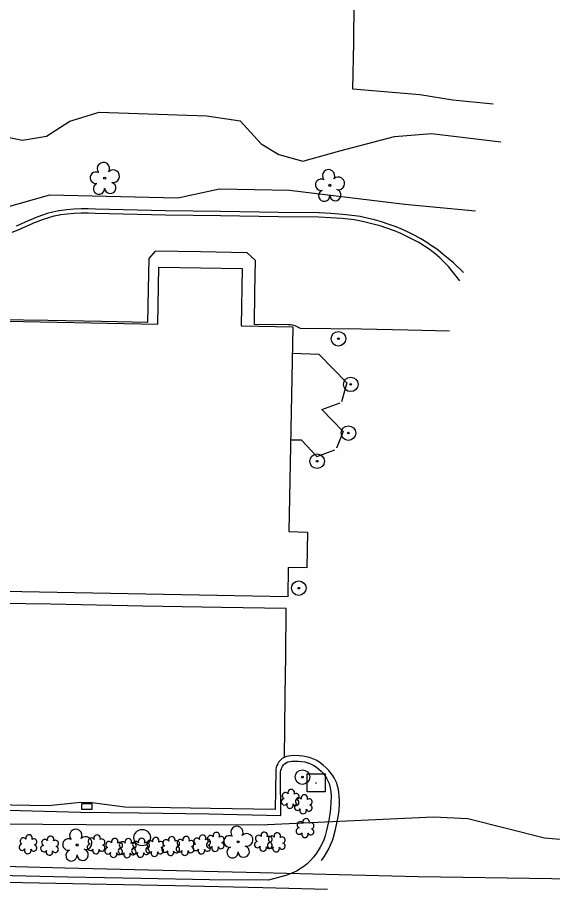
# Model space of a CAD drawing. Extents: x 1614427 to 1617186, y 896524 to 905462.
# Drawn here: x 1616353.4 to 1616513.8, y 899375 to 899636.5 of the extents above; entities that cross this region are included whole.
import ezdxf

# ---------------------------------------------------------------- set-up
doc = ezdxf.new("R2010")
doc.units = 0
for name, color, linetype in [('Exist Building', 7, 'Continuous'), ('Exist Other Culture Fence Line', 7, 'Continuous'), ('Exist Other Culture Gate', 7, 'Continuous'), ('Exist Other Culture Located Object CELL', 7, 'Continuous'), ('Exist Other Culture Sign Post CELL', 7, 'Continuous'), ('Exist Roads Change in Surface', 7, 'Continuous'), ('Exist Roads Curbs', 7, 'Continuous'), ('Exist Roads EOP', 7, 'Continuous'), ('Exist Roads EOP Other', 7, 'Continuous'), ('Exist Structure Minor Catch Basin', 7, 'Continuous'), ('Exist Utilities Gas UG Line SUE LOS B', 7, 'Continuous'), ('Exist Utilities Other Pole CELL', 7, 'Continuous'), ('Exist Utilities Other Pole With Base CELL', 7, 'Continuous'), ('Exist Utilities Telephone UG FO SUE LOS B', 7, 'Continuous'), ('Exist Vegetation Hedge Row', 7, 'Continuous'), ('Exist Vegetation Shrub CELL', 7, 'Continuous'), ('Exist Vegetation Tree CELL', 7, 'Continuous')]:
    doc.layers.add(name, color=color, linetype=linetype)

msp = doc.modelspace()

# ---------------------------------------------------------------- linework, layer by layer
at = {"layer": 'Exist Building'}
msp.add_lwpolyline([(1616434.42, 899462.78), (1616338.61, 899464.55), (1616338.6, 899463.91), (1616306.87, 899464.5), (1616306.87, 899464.76), (1616286.1, 899465.14), (1616286.39, 899481.11), (1616285.9, 899481.12), (1616286.47, 899512.08), (1616286.9, 899512.07), (1616287.53, 899546.62), (1616308.99, 899546.23), (1616308.99, 899546.45), (1616339.99, 899545.87), (1616339.98, 899545.57), (1616395.52, 899544.54), (1616395.83, 899561.63), (1616420.75, 899561.17), (1616420.43, 899544), (1616435.92, 899543.72), (1616434.78, 899482.28), (1616440.37, 899482.17), (1616440.17, 899471.44), (1616434.58, 899471.55)], close=True, dxfattribs=at)
for points in [[(1616452.16, 899526.88), (1616443.84, 899535.45), (1616435.77, 899535.68)], [(1616451.04, 899512.31), (1616444.63, 899518.87)], [(1616443.19, 899504.78), (1616438.55, 899509.68), (1616435.29, 899509.73)]]:
    msp.add_lwpolyline(points, dxfattribs=at)
at = {"layer": 'Exist Other Culture Fence Line'}
msp.add_lwpolyline([(1616496.07, 899610.45), (1616483.92, 899611.63), (1616474.01, 899613.24), (1616453.96, 899614.96), (1616454.23, 899628.95), (1616454.34, 899641.06)], dxfattribs=at)
at = {"layer": 'Exist Other Culture Gate'}
for p, q in [((1616451.04, 899512.31), (1616449.06, 899507.33)), ((1616443.19, 899504.78), (1616448.51, 899506.83))]:
    msp.add_line(p, q, dxfattribs=at)
for points in [[(1616452.16, 899526.88), (1616450.51, 899521.23)], [(1616444.63, 899518.87), (1616450.2, 899520.95)]]:
    msp.add_lwpolyline(points, dxfattribs=at)
at = {"layer": 'Exist Other Culture Located Object CELL'}
for centre, radius in [((1616449.64, 899540.12), 2.18), ((1616449.64, 899540.12), 0.24), ((1616453.33, 899526.44), 2.18), ((1616453.33, 899526.44), 0.24), ((1616452.63, 899511.84), 2.18), ((1616452.63, 899511.84), 0.24), ((1616443.24, 899503.41), 2.18), ((1616443.24, 899503.41), 0.24), ((1616437.74, 899465.34), 2.18), ((1616437.74, 899465.34), 0.24)]:
    msp.add_circle(centre, radius, dxfattribs=at)
at = {"layer": 'Exist Other Culture Sign Post CELL'}
for radius in [2.18, 0.24]:
    msp.add_circle((1616438.84, 899408.68), radius, dxfattribs=at)
at = {"layer": 'Exist Roads Change in Surface'}
for points in [[(1616424.42, 899544.39), (1616424.6, 899554.12), (1616424.79, 899563.62), (1616422.27, 899565.87), (1616408.26, 899566.19), (1616394.73, 899566.38), (1616392.82, 899564.15), (1616392.58, 899554.86), (1616392.39, 899545.03)], [(1616482.93, 899542.41), (1616470.4, 899542.7), (1616456.6, 899542.96), (1616438.26, 899543.19)], [(1616433.45, 899414.63), (1616433.52, 899423.32), (1616433.67, 899433.23), (1616433.85, 899445.07), (1616433.94, 899459.29)]]:
    msp.add_lwpolyline(points, dxfattribs=at)
at = {"layer": 'Exist Roads Curbs'}
for points in [[(1616487.13, 899560.03), (1616484.14, 899562.89), (1616482.5, 899564.23), (1616481.05, 899565.4), (1616479.52, 899566.65), (1616477.93, 899567.78), (1616477.88, 899567.82), (1616476.14, 899568.97), (1616474.38, 899570.05), (1616472.57, 899571.05), (1616470.72, 899571.99), (1616468.84, 899572.85), (1616466.94, 899573.64), (1616466.62, 899573.76), (1616464.58, 899574.51), (1616462.51, 899575.18), (1616460.41, 899575.77), (1616458.29, 899576.29), (1616456.16, 899576.73), (1616454.52, 899577.01), (1616450.91, 899577.42), (1616447.37, 899577.69), (1616443.84, 899577.87), (1616443.77, 899577.87), (1616431.66, 899577.97), (1616414.31, 899578.27), (1616397.82, 899578.47), (1616376.75, 899579), (1616374.62, 899579.06), (1616372.47, 899579.05), (1616370.31, 899578.96), (1616368.16, 899578.78), (1616366.03, 899578.52), (1616365.78, 899578.49), (1616364.04, 899578.11), (1616362.33, 899577.65), (1616360.64, 899577.12), (1616358.98, 899576.51), (1616357.37, 899575.83), (1616357.28, 899575.79), (1616352.98, 899573.86)], [(1616333.85, 899399.03), (1616354.19, 899398.71), (1616372.34, 899398.22), (1616389.88, 899397.98), (1616410.76, 899397.64), (1616432.37, 899397.21), (1616432.28, 899409.55), (1616432.3, 899410.15), (1616432.4, 899410.73), (1616432.58, 899411.3), (1616432.84, 899411.84), (1616433.16, 899412.34), (1616433.43, 899412.62), (1616433.93, 899412.96), (1616434.49, 899413.22), (1616435.08, 899413.39), (1616435.69, 899413.49), (1616436.3, 899413.51), (1616436.59, 899413.49), (1616437.58, 899413.48), (1616438.56, 899413.39), (1616439.53, 899413.22), (1616440.49, 899412.97), (1616440.59, 899412.93), (1616441.45, 899412.58), (1616442.27, 899412.15), (1616443.06, 899411.65), (1616443.8, 899411.09), (1616444.49, 899410.46), (1616445.03, 899409.89), (1616445.58, 899409.16), (1616446.06, 899408.39), (1616446.47, 899407.57), (1616446.82, 899406.73), (1616447.08, 899405.85), (1616447.27, 899404.95), (1616447.38, 899404.05), (1616447.42, 899403.13), (1616447.41, 899402.9), (1616447.36, 899401.1), (1616447.23, 899399.31), (1616447.03, 899397.53), (1616446.74, 899395.76), (1616446.38, 899394), (1616445.94, 899392.26), (1616445.93, 899392.25), (1616445.61, 899391.07), (1616445.21, 899389.91), (1616444.73, 899388.79), (1616444.18, 899387.69), (1616443.56, 899386.64), (1616442.88, 899385.62), (1616442.13, 899384.66), (1616441.32, 899383.74), (1616440.45, 899382.88), (1616440.22, 899382.67), (1616439.26, 899381.93), (1616438.25, 899381.25), (1616437.21, 899380.63), (1616436.12, 899380.09), (1616435, 899379.62), (1616433.85, 899379.22), (1616433.85, 899379.22), (1616428.68, 899377.75), (1616410.95, 899377.93), (1616390.44, 899378.26), (1616368.49, 899378.72), (1616347.55, 899379.22)]]:
    msp.add_lwpolyline(points, dxfattribs=at)
at = {"layer": 'Exist Roads EOP'}
msp.add_lwpolyline([(1616446.32, 899374.97), (1616426.94, 899375.45), (1616400.64, 899376.08), (1616374.91, 899376.58), (1616349.88, 899377.1)], dxfattribs=at)
at = {"layer": 'Exist Roads EOP Other'}
for points in [[(1616486.06, 899557.53), (1616482.68, 899561.76), (1616481.37, 899563.1), (1616480.01, 899564.38), (1616478.6, 899565.6), (1616477.14, 899566.77), (1616477.13, 899566.77), (1616475.45, 899567.89), (1616473.73, 899568.94), (1616471.96, 899569.92), (1616470.16, 899570.83), (1616468.33, 899571.67), (1616466.46, 899572.44), (1616466.17, 899572.56), (1616464.16, 899573.29), (1616462.13, 899573.95), (1616460.08, 899574.53), (1616458.01, 899575.03), (1616455.92, 899575.46), (1616454.34, 899575.74), (1616450.79, 899576.14), (1616447.29, 899576.4), (1616443.77, 899576.58), (1616443.73, 899576.58), (1616431.65, 899576.68), (1616414.29, 899576.98), (1616397.8, 899577.18), (1616376.71, 899577.71), (1616374.61, 899577.78), (1616372.5, 899577.76), (1616370.39, 899577.67), (1616368.29, 899577.5), (1616366.19, 899577.25), (1616366.01, 899577.22), (1616364.34, 899576.86), (1616362.69, 899576.42), (1616361.06, 899575.9), (1616359.46, 899575.31), (1616357.88, 899574.65), (1616357.81, 899574.61), (1616353.49, 899572.68), (1616351.71, 899571.95)], [(1616392.39, 899545.03), (1616378.68, 899545.3), (1616362.54, 899545.55), (1616347.92, 899545.8), (1616343.38, 899545.89), (1616342.31, 899546.02), (1616341.25, 899546.23), (1616340.21, 899546.51), (1616339.19, 899546.87), (1616338.21, 899547.3), (1616337.32, 899547.77), (1616336.88, 899547.97), (1616336.41, 899548.09), (1616335.93, 899548.15), (1616335.87, 899548.15), (1616322.78, 899548.38), (1616309.67, 899548.49), (1616293.53, 899548.46)], [(1616438.26, 899543.19), (1616437.24, 899543.73), (1616436.62, 899543.98), (1616435.98, 899544.17), (1616435.31, 899544.27), (1616434.65, 899544.29), (1616434.61, 899544.29), (1616424.42, 899544.39)], [(1616433.94, 899459.29), (1616414.56, 899459.52), (1616391.02, 899459.94), (1616363.27, 899460.55), (1616340.75, 899460.84)], [(1616444.51, 899383.65), (1616445.31, 899384.78), (1616446.04, 899385.95), (1616446.71, 899387.16), (1616447.3, 899388.41), (1616447.82, 899389.69), (1616448.26, 899391), (1616448.29, 899391.07), (1616448.78, 899392.95), (1616449.2, 899394.85), (1616449.55, 899396.77), (1616449.82, 899398.7), (1616449.87, 899399.12), (1616449.96, 899400.4), (1616449.96, 899401.67), (1616449.89, 899402.94), (1616449.74, 899404.21), (1616449.51, 899405.47), (1616449.39, 899405.97), (1616449.12, 899406.84), (1616448.77, 899407.68), (1616448.35, 899408.49), (1616447.86, 899409.25), (1616447.49, 899409.75), (1616446.73, 899410.64), (1616445.92, 899411.48), (1616445.04, 899412.27), (1616444.12, 899412.99), (1616443.15, 899413.65), (1616442.92, 899413.79), (1616441.97, 899414.2), (1616440.99, 899414.53), (1616439.99, 899414.79), (1616438.97, 899414.96), (1616437.94, 899415.06), (1616437.9, 899415.07), (1616436.06, 899415.13), (1616435.38, 899415.11), (1616434.7, 899415.01), (1616434.04, 899414.83), (1616433.41, 899414.57), (1616432.81, 899414.25), (1616432.6, 899414.11), (1616432.15, 899413.69), (1616431.76, 899413.23), (1616431.44, 899412.71), (1616431.18, 899412.16), (1616431, 899411.58), (1616430.9, 899410.98), (1616430.88, 899410.57), (1616430.7, 899398.98), (1616411.25, 899399.26), (1616393.3, 899399.59), (1616385.61, 899399.65), (1616375.69, 899401.01), (1616372.4, 899401.03), (1616362.6, 899400.11), (1616346.01, 899400.35)]]:
    msp.add_lwpolyline(points, dxfattribs=at)
at = {"layer": 'Exist Structure Minor Catch Basin'}
msp.add_lwpolyline([(1616375.7, 899398.94), (1616372.72, 899398.97), (1616372.74, 899400.82), (1616375.72, 899400.79)], close=True, dxfattribs=at)
at = {"layer": 'Exist Utilities Gas UG Line SUE LOS B'}
msp.add_lwpolyline([(1616223.1, 899656.86), (1616211.93, 899614.15), (1616206.41, 899591.28), (1616204.23, 899585.74), (1616199.06, 899556.48), (1616187.46, 899507.75), (1616179.95, 899477.17), (1616174.33, 899453.44), (1616172.28, 899438.3), (1616170.68, 899423.65), (1616174.99, 899410.03), (1616190.2, 899390.02), (1616202.16, 899389.81), (1616231.06, 899387.63), (1616247.84, 899387.2), (1616260.52, 899387.43), (1616264.29, 899386.89), (1616281.13, 899384.3), (1616319.56, 899382.76), (1616367.63, 899381.53), (1616426.12, 899380.09), (1616473.53, 899378.89), (1616513.61, 899378.26), (1616557.59, 899378.05)], dxfattribs=at)
at = {"layer": 'Exist Utilities Other Pole CELL'}
msp.add_circle((1616390.78, 899390.54), 2.46, dxfattribs=at)
at = {"layer": 'Exist Utilities Other Pole With Base CELL'}
msp.add_line((1616442.94, 899406.93), (1616442.94, 899406.93), dxfattribs=at)
msp.add_lwpolyline([(1616440.21, 899409.63), (1616445.61, 899409.63), (1616445.61, 899404.23), (1616440.21, 899404.23), (1616440.21, 899409.63)], dxfattribs=at)
msp.add_circle((1616442.94, 899406.93), 0.0707, dxfattribs=at)
at = {"layer": 'Exist Utilities Telephone UG FO SUE LOS B'}
msp.add_lwpolyline([(1616347.91, 899394.68), (1616386.98, 899394.33), (1616428.35, 899394.51), (1616478.14, 899396.8), (1616488.39, 899396.29), (1616511.38, 899390.48), (1616532.49, 899388.72)], dxfattribs=at)
at = {"layer": 'Exist Vegetation Hedge Row'}
for points in [[(1616344.33, 899601.81), (1616354.93, 899599.71), (1616362.12, 899600.85), (1616369.09, 899605.34), (1616377.91, 899608.1), (1616410.15, 899606.94), (1616420.2, 899605.46), (1616426.44, 899598.61), (1616431.72, 899595.38), (1616438.98, 899593.38), (1616450.05, 899596.42), (1616466.48, 899600.75), (1616477.57, 899601.65), (1616498.34, 899599.16)], [(1616490.71, 899578.35), (1616469.52, 899580.37), (1616434.92, 899584.59), (1616413.93, 899585.01), (1616401.46, 899582.27), (1616363.03, 899583.15), (1616348.55, 899579.11)]]:
    msp.add_lwpolyline(points, dxfattribs=at)
at = {"layer": 'Exist Vegetation Shrub CELL'}
for p, q in [((1616435.23, 899401.97), (1616435.23, 899401.97)), ((1616439.19, 899400.37), (1616439.19, 899400.37)), ((1616439.7, 899393.21), (1616439.7, 899393.21)), ((1616356.63, 899388.37), (1616356.63, 899388.37)), ((1616377.04, 899388.33), (1616377.04, 899388.33)), ((1616408.68, 899388.3), (1616408.68, 899388.3)), ((1616412.79, 899389.08), (1616412.79, 899389.08)), ((1616427.18, 899389.14), (1616427.18, 899389.14)), ((1616431.08, 899388.96), (1616431.08, 899388.96)), ((1616363.09, 899387.94), (1616363.09, 899387.94)), ((1616382.33, 899387.29), (1616382.33, 899387.29)), ((1616386.37, 899387.2), (1616386.37, 899387.2)), ((1616390.37, 899387.3), (1616390.37, 899387.3)), ((1616394.61, 899387.57), (1616394.61, 899387.57)), ((1616399.43, 899387.83), (1616399.43, 899387.83)), ((1616403.72, 899387.88), (1616403.72, 899387.88))]:
    msp.add_line(p, q, dxfattribs=at)
for centre, radius, start, end in [((1616433.75, 899403.1), 0.968, 35.8908, 245.4216), ((1616435.46, 899404.02), 0.99, 334.8391, 200.4717), ((1616433.43, 899401.27), 0.955, 95.1099, 327.9534), ((1616436.86, 899401.05), 0.937, 204.9913, 73.4601), ((1616436.9, 899402.84), 0.929, 284.4567, 126.0861), ((1616437.71, 899401.49), 0.968, 35.8908, 245.4216), ((1616439.42, 899402.41), 0.99, 334.8391, 200.4717), ((1616440.86, 899401.24), 0.929, 284.4567, 126.0861), ((1616435.1, 899400.29), 0.984, 151.2797, 21.387), ((1616437.39, 899399.66), 0.955, 95.1099, 327.9534), ((1616439.06, 899398.68), 0.984, 151.2797, 21.387), ((1616440.83, 899399.44), 0.937, 204.9913, 73.4601), ((1616439.93, 899395.25), 0.99, 334.8391, 200.4717), ((1616438.22, 899394.34), 0.968, 35.8908, 245.4216), ((1616441.38, 899394.08), 0.929, 284.4567, 126.0861), ((1616356.86, 899390.41), 0.99, 334.8391, 200.4717), ((1616363.32, 899389.98), 0.99, 334.8391, 200.4717), ((1616377.27, 899390.37), 0.99, 334.8391, 200.4717), ((1616403.95, 899389.92), 0.99, 334.8391, 200.4717), ((1616408.91, 899390.34), 0.99, 334.8391, 200.4717), ((1616411.31, 899390.21), 0.968, 35.8908, 245.4216), ((1616413.02, 899391.12), 0.99, 334.8391, 200.4717), ((1616425.7, 899390.27), 0.968, 35.8908, 245.4216), ((1616427.41, 899391.18), 0.99, 334.8391, 200.4717), ((1616428.85, 899390.01), 0.929, 284.4567, 126.0861), ((1616429.6, 899390.08), 0.968, 35.8908, 245.4216), ((1616431.31, 899391), 0.99, 334.8391, 200.4717), ((1616437.9, 899392.51), 0.955, 95.1099, 327.9534), ((1616439.58, 899391.53), 0.984, 151.2797, 21.387), ((1616441.34, 899392.28), 0.937, 204.9913, 73.4601), ((1616354.83, 899387.67), 0.955, 95.1099, 327.9534), ((1616355.15, 899389.5), 0.968, 35.8908, 245.4216), ((1616358.27, 899387.44), 0.937, 204.9913, 73.4601), ((1616358.3, 899389.24), 0.929, 284.4567, 126.0861), ((1616361.61, 899389.06), 0.968, 35.8908, 245.4216), ((1616364.76, 899388.81), 0.929, 284.4567, 126.0861), ((1616375.24, 899387.63), 0.955, 95.1099, 327.9534), ((1616375.56, 899389.46), 0.968, 35.8908, 245.4216), ((1616378.68, 899387.4), 0.937, 204.9913, 73.4601), ((1616378.71, 899389.2), 0.929, 284.4567, 126.0861), ((1616380.84, 899388.41), 0.968, 35.8908, 245.4216), ((1616382.55, 899389.33), 0.99, 334.8391, 200.4717), ((1616384, 899388.16), 0.929, 284.4567, 126.0861), ((1616384.89, 899388.32), 0.968, 35.8908, 245.4216), ((1616386.6, 899389.24), 0.99, 334.8391, 200.4717), ((1616388.05, 899388.07), 0.929, 284.4567, 126.0861), ((1616388.89, 899388.43), 0.968, 35.8908, 245.4216), ((1616390.6, 899389.34), 0.99, 334.8391, 200.4717), ((1616392.05, 899388.17), 0.929, 284.4567, 126.0861), ((1616393.13, 899388.7), 0.968, 35.8908, 245.4216), ((1616394.84, 899389.61), 0.99, 334.8391, 200.4717), ((1616396.28, 899388.44), 0.929, 284.4567, 126.0861), ((1616397.95, 899388.95), 0.968, 35.8908, 245.4216), ((1616399.66, 899389.87), 0.99, 334.8391, 200.4717), ((1616401.1, 899388.69), 0.929, 284.4567, 126.0861), ((1616402.24, 899389.01), 0.968, 35.8908, 245.4216), ((1616405.39, 899388.75), 0.929, 284.4567, 126.0861), ((1616406.88, 899387.6), 0.955, 95.1099, 327.9534), ((1616407.2, 899389.43), 0.968, 35.8908, 245.4216), ((1616410.35, 899389.17), 0.929, 284.4567, 126.0861), ((1616410.99, 899388.38), 0.955, 95.1099, 327.9534), ((1616414.43, 899388.15), 0.937, 204.9913, 73.4601), ((1616414.47, 899389.95), 0.929, 284.4567, 126.0861), ((1616425.38, 899388.44), 0.955, 95.1099, 327.9534), ((1616428.82, 899388.21), 0.937, 204.9913, 73.4601), ((1616429.28, 899388.25), 0.955, 95.1099, 327.9534), ((1616432.72, 899388.03), 0.937, 204.9913, 73.4601), ((1616432.76, 899389.82), 0.929, 284.4567, 126.0861), ((1616356.5, 899386.69), 0.984, 151.2797, 21.387), ((1616361.29, 899387.23), 0.955, 95.1099, 327.9534), ((1616362.96, 899386.25), 0.984, 151.2797, 21.387), ((1616364.73, 899387.01), 0.937, 204.9913, 73.4601), ((1616376.91, 899386.65), 0.984, 151.2797, 21.387), ((1616380.53, 899386.58), 0.955, 95.1099, 327.9534), ((1616382.2, 899385.6), 0.984, 151.2797, 21.387), ((1616383.96, 899386.36), 0.937, 204.9913, 73.4601), ((1616384.57, 899386.49), 0.955, 95.1099, 327.9534), ((1616386.25, 899385.51), 0.984, 151.2797, 21.387), ((1616388.01, 899386.27), 0.937, 204.9913, 73.4601), ((1616388.57, 899386.59), 0.955, 95.1099, 327.9534), ((1616390.25, 899385.62), 0.984, 151.2797, 21.387), ((1616392.01, 899386.37), 0.937, 204.9913, 73.4601), ((1616392.81, 899386.87), 0.955, 95.1099, 327.9534), ((1616394.48, 899385.89), 0.984, 151.2797, 21.387), ((1616396.25, 899386.64), 0.937, 204.9913, 73.4601), ((1616397.63, 899387.12), 0.955, 95.1099, 327.9534), ((1616399.3, 899386.14), 0.984, 151.2797, 21.387), ((1616401.07, 899386.9), 0.937, 204.9913, 73.4601), ((1616401.92, 899387.18), 0.955, 95.1099, 327.9534), ((1616403.59, 899386.2), 0.984, 151.2797, 21.387), ((1616405.36, 899386.95), 0.937, 204.9913, 73.4601), ((1616408.55, 899386.62), 0.984, 151.2797, 21.387), ((1616410.32, 899387.38), 0.937, 204.9913, 73.4601), ((1616412.67, 899387.4), 0.984, 151.2797, 21.387), ((1616427.05, 899387.46), 0.984, 151.2797, 21.387), ((1616430.96, 899387.27), 0.984, 151.2797, 21.387)]:
    msp.add_arc(centre, radius, start, end, dxfattribs=at)
at = {"layer": 'Exist Vegetation Tree CELL'}
for p, q in [((1616379.54, 899588.26), (1616379.54, 899588.26)), ((1616447.05, 899586.12), (1616447.05, 899586.12)), ((1616371.28, 899388.31), (1616371.28, 899388.31)), ((1616419.58, 899389.26), (1616419.58, 899389.26))]:
    msp.add_line(p, q, dxfattribs=at)
for centre in [(1616379.54, 899588.26), (1616447.05, 899586.12), (1616371.28, 899388.31), (1616419.58, 899389.26)]:
    msp.add_circle(centre, 0.326, dxfattribs=at)
for centre, radius, start, end in [((1616379.15, 899591.13), 1.86, 330.1651, 219.7134), ((1616376.93, 899588.41), 1.73, 62.6636, 279.3457), ((1616382.09, 899588.85), 1.9, 257.1011, 134.1999), ((1616446.67, 899588.99), 1.86, 330.1651, 219.7134), ((1616444.45, 899586.27), 1.73, 62.6636, 279.3457), ((1616449.6, 899586.71), 1.9, 257.1011, 134.1999), ((1616377.83, 899585.14), 1.69, 111.5671, 6.231), ((1616381.21, 899585.36), 1.7, 181.2822, 74.56), ((1616445.35, 899583), 1.69, 111.5671, 6.231), ((1616448.72, 899583.22), 1.7, 181.2822, 74.56), ((1616419.19, 899392.13), 1.86, 330.1651, 219.7134), ((1616370.89, 899391.19), 1.86, 330.1651, 219.7134), ((1616416.97, 899389.41), 1.73, 62.6636, 279.3457), ((1616422.12, 899389.85), 1.9, 257.1011, 134.1999), ((1616368.67, 899388.47), 1.73, 62.6636, 279.3457), ((1616373.83, 899388.9), 1.9, 257.1011, 134.1999), ((1616369.57, 899385.19), 1.69, 111.5671, 6.231), ((1616372.95, 899385.41), 1.7, 181.2822, 74.56), ((1616417.87, 899386.14), 1.69, 111.5671, 6.231), ((1616421.25, 899386.36), 1.7, 181.2822, 74.56)]:
    msp.add_arc(centre, radius, start, end, dxfattribs=at)

doc.saveas('drawing.dxf')
